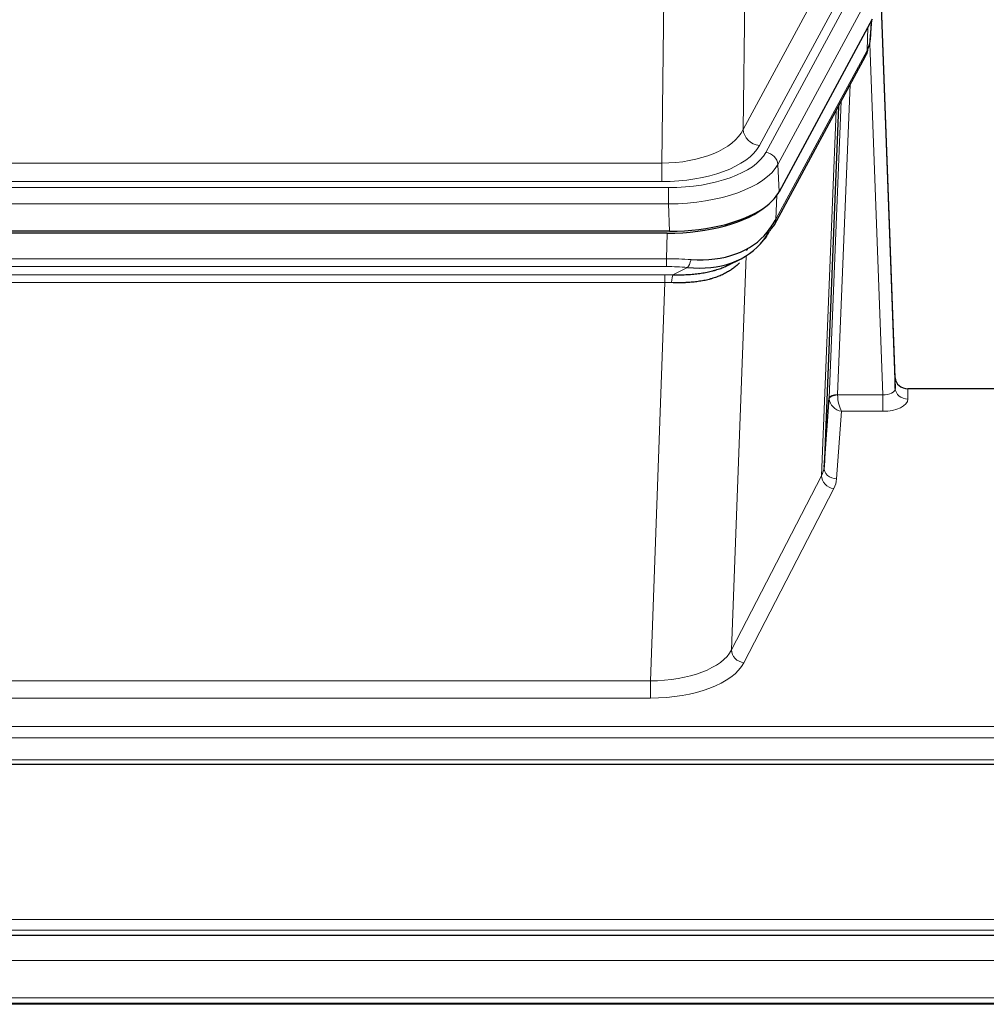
# Model space of a CAD drawing. Header units: inches. Extents: x 0 to 23760, y -13 to 16800.
# Tile 263 of 270: x 20177 to 20408, y 13673 to 13908. Entities that reach past the tile are written whole.
import ezdxf

# ---------------------------------------------------------------- set-up
doc = ezdxf.new("R2010")
doc.units = ezdxf.units.IN
doc.layers.add('1', color=7, linetype='Continuous', true_color=0xffffff)

msp = doc.modelspace()

# ---------------------------------------------------------------- linework, layer by layer
at = {"layer": '1', "color": 110, "linetype": 'Continuous', "lineweight": 13}
for p, q in [((20350.488, 13957.911), (20349.53, 13882.26)), ((20330.087, 13874.225), (20331.056, 13950.721)), ((20349.53, 13882.26), (20370.882, 13921.803)), ((20353.406, 13878.452), (20374.758, 13917.995)), ((20354.931, 13876.777), (20377.105, 13917.843)), ((20380.012, 13914.986), (20357.838, 13873.921)), ((20379.901, 13903.688), (20380.255, 13908.372)), ((20379.116, 13901.109), (20379.334, 13906.667)), ((20382.882, 13818.865), (20379.751, 13902.717)), ((20357.369, 13860.834), (20379.116, 13901.109)), ((20375.099, 13893.004), (20372.076, 13818.952)), ((20370.079, 13818.186), (20372.972, 13889.064)), ((20368.265, 13799.558), (20371.732, 13886.769)), ((20117.444, 13874.225), (20330.087, 13874.225)), ((20330.087, 13869.811), (20330.087, 13874.225)), ((20357.838, 13873.921), (20358.131, 13867.399)), ((20330.087, 13869.811), (20117.444, 13869.811)), ((20115.856, 13868.387), (20331.676, 13868.387)), ((20331.676, 13864.482), (20331.676, 13868.387)), ((20357.545, 13866.469), (20357.369, 13860.834)), ((20331.676, 13864.482), (20115.856, 13864.482)), ((20331.969, 13857.961), (20331.676, 13864.482)), ((20331.187, 13851.388), (20331.378, 13857.479)), ((20350.479, 13853.748), (20350.44, 13853.654)), ((20116.345, 13851.388), (20331.187, 13851.388)), ((20331.187, 13849.523), (20331.187, 13851.388)), ((20350.215, 13852.083), (20346.779, 13757.943)), ((20331.187, 13849.523), (20116.345, 13849.523)), ((20332.757, 13847.549), (20336.211, 13849.294)), ((20116.687, 13847.58), (20330.845, 13847.58)), ((20330.845, 13845.715), (20330.845, 13847.58)), ((20330.845, 13845.715), (20116.687, 13845.715)), ((20327.371, 13750.539), (20330.845, 13845.715)), ((20372.077, 13818.865), (20382.882, 13818.865)), ((20382.882, 13818.865), (20382.882, 13814.95)), ((20388.863, 13820.312), (20388.873, 13817.864)), ((20373.04, 13814.95), (20371.847, 13798.801)), ((20382.882, 13814.95), (20373.04, 13814.95)), ((20346.779, 13757.943), (20368.265, 13799.558)), ((20371.173, 13796.495), (20349.688, 13754.88)), ((20120.161, 13750.539), (20327.371, 13750.539)), ((20327.371, 13750.539), (20327.371, 13746.438)), ((20327.371, 13746.438), (20120.161, 13746.438)), ((19945.766, 13739.677), (20502.766, 13739.677)), ((19945.766, 13736.943), (20502.766, 13736.943)), ((19945.766, 13731.695), (20502.766, 13731.695)), ((15480.266, 13693.566), (20705.266, 13693.566)), ((15480.266, 13691.009), (20705.266, 13691.009)), ((19330.266, 13683.785), (20705.266, 13683.785)), ((19330.266, 13674.879), (20705.266, 13674.879)), ((19330.266, 13673.563), (20705.266, 13673.563)), ((19330.266, 13673.407), (20705.266, 13673.407)), ((19330.266, 13673.295), (20705.266, 13673.295))]:
    msp.add_line(p, q, dxfattribs=at)
at = {"layer": '1', "color": 2, "linetype": 'Continuous', "lineweight": 25}
for p, q in [((20385.864, 13822.934), (20382.107, 13923.572)), ((20382.187, 13919.179), (20385.875, 13820.397)), ((20380.386, 13908.614), (20358.131, 13867.399)), ((20379.895, 13903.575), (20380.258, 13908.377)), ((20380.072, 13908.032), (20379.901, 13903.688)), ((20379.895, 13903.575), (20379.901, 13903.688)), ((20357.01, 13859.504), (20378.757, 13899.779)), ((20372.278, 13887.779), (20368.85, 13801.568)), ((20331.969, 13857.961), (20115.563, 13857.961)), ((20331.378, 13857.479), (20116.154, 13857.479)), ((20346.075, 13849.916), (20348.868, 13851.327)), ((20385.875, 13820.397), (20385.864, 13822.934)), ((20368.85, 13801.568), (20370.079, 13818.186)), ((20418.766, 13820.312), (20388.863, 13820.312)), ((19945.766, 13730.68), (20502.766, 13730.68)), ((20705.266, 13689.706), (19330.266, 13689.706))]:
    msp.add_line(p, q, dxfattribs=at)
for centre, major_axis, ratio, start_param, end_param in [((20353.257, 13913.176), (-26.161, 11.46), 0.4493681, 3.1218709, 3.267222), ((20352.106, 13883.9), (27.174, 22.247), 0.2659529, 6.0029107, 6.0348909), ((20375.403, 13902), (3.584, -1.776), 0.8816114, 6.2824956, 6.6531678), ((20331.911, 13870.445), (-27.023, 0.034), 0.4619935, 2.6128783, 2.8978281), ((20331.352, 13869.954), (-27.01, 0.015), 0.4618579, 1.5720062, 2.656), ((20331.911, 13870.445), (-27.023, 0.034), 0.4619935, 1.5735185, 2.6128783), ((20330.537, 13843.954), (27.355, 20.182), 0.1876908, 5.6857719, 5.9066027), ((20333.233, 13841.092), (23.434, 19.972), 0.1471226, 5.6997031, 5.9205339), ((20353.49, 13861.404), (3.52, -1.9), 0.8606628, 5.9153676, 6.2831892), ((20331.44, 13872.772), (-23.359, 16.381), 0.7286412, 2.2260513, 3.1098882), ((20331.44, 13872.772), (-25.329, 12.681), 0.6929209, 2.1169098, 3.0007467), ((20351.713, 13858.722), (3.195, -2.407), 0.6715965, 6.033487, 6.820423), ((20353.612, 13851.232), (-3.388, 2.127), 0.8041825, 6.1083502, 6.2835535), ((20388.863, 13823.025), (-3, 0.002), 0.9042699, 0.0343167, 1.5714866)]:
    msp.add_ellipse(centre, major_axis=major_axis, ratio=ratio, start_param=start_param, end_param=end_param, dxfattribs=at)
at = {"layer": '1', "color": 110, "linetype": 'Continuous', "lineweight": 13}
for centre, major_axis, ratio, start_param, end_param in [((20375.237, 13901.679), (3.52, -1.9), 0.8606628, 0.0000038, 0.4001271), ((20352.106, 13883.9), (27.538, 20.422), 0.1820485, 5.9117292, 5.9437094), ((20330.167, 13884.832), (20.002, 0.126), 0.5302672, 4.7050812, 6.0263936), ((20353.406, 13882), (-3.52, 1.9), 0.8606628, 0.4873936, 2.00583), ((20330.167, 13881.284), (24.002, 0.049), 0.477994, 4.708097, 6.0294094), ((20331.625, 13879.485), (-24.02, 0.03), 0.4619935, 1.5735185, 2.8978281), ((20354.931, 13874.116), (2.64, -1.425), 0.8606628, 0.4873936, 2.00583), ((20331.625, 13876.824), (27.018, 0.111), 0.4567867, 4.7124116, 6.0367213), ((20353.49, 13861.404), (3.52, -1.9), 0.8606628, 0.0000038, 0.4001271), ((20330.537, 13843.954), (27.015, 0.091), 0.2751837, 1.3250001, 1.545831), ((20336.211, 13853.13), (-0.368, -3.983), 0.2964475, 0.3019504, 1.0888865), ((20330.537, 13840.119), (23.017, 0.318), 0.4083138, 1.3161001, 1.5369309), ((20330.055, 13837.768), (24.025, 0.387), 0.4081205, 1.4515093, 1.5313568), ((20332.757, 13843.714), (0.131, 3.998), 0.1099517, 0.2897867, 1.0584981), ((20330.055, 13833.933), (20.023, 0.877), 0.5868265, 1.4258227, 1.5056703), ((20382.87, 13820.488), (-3.004, 0.138), 0.5390598, 1.5996723, 3.1704686), ((20388.873, 13820.488), (-3, -0.013), 0.8746179, 0.0299147, 1.5670846), ((20373.076, 13818.059), (-2.996, 0.15), 0.8842154, 0.0089587, 0.1047242), ((20372.076, 13818.091), (1.998, -0.082), 0.4302193, 1.5883537, 3.1255299), ((20372.077, 13818.004), (-1.996, -0.13), 0.4297663, 4.6843512, 6.2157251), ((20373.076, 13818.92), (1.001, 0.011), 0.9036677, 3.0949665, 3.190732), ((20373.04, 13817.574), (-0.506, 2.997), 0.2740591, 1.0794715, 2.5891813), ((20373.04, 13817.574), (-2.669, 1.608), 0.8008031, 0.5106166, 2.0203264), ((20382.87, 13817.864), (-6.003, 0.008), 0.4854373, 1.5734916, 3.1442879), ((20371.173, 13799.118), (2.666, -1.376), 0.8484453, 3.5215353, 5.1252561), ((20348.847, 13801.823), (20.016, 0.121), 0.4848834, 6.0350943, 6.2444185), ((20371.847, 13801.425), (2.992, -0.221), 0.8740585, 3.1714428, 4.7769181), ((20348.847, 13799.199), (23.014, 0.002), 0.4845187, 6.038018, 6.2473422), ((20327.364, 13760.213), (20.013, 0.104), 0.483363, 4.7101919, 6.0355739), ((20349.688, 13757.504), (2.666, -1.376), 0.8484453, 3.5215353, 5.1252561), ((20327.364, 13757.589), (-23.012, 0.004), 0.4845836, 1.5711584, 2.8965404)]:
    msp.add_ellipse(centre, major_axis=major_axis, ratio=ratio, start_param=start_param, end_param=end_param, dxfattribs=at)
at = {"layer": '1', "color": 2, "linetype": 'Continuous', "lineweight": 25}
msp.add_open_spline([(20378.757, 13899.779), (20378.877, 13900.002), (20378.987, 13900.224)], degree=2, dxfattribs=at)
for points, knots in [([(20348.65, 13850.444), (20348.444, 13850.224), (20348.223, 13850.009), (20347.739, 13849.573), (20347.474, 13849.354), (20347.051, 13849.035), (20346.907, 13848.93), (20346.683, 13848.776), (20346.608, 13848.725), (20346.456, 13848.624), (20346.379, 13848.574), (20345.99, 13848.328), (20345.667, 13848.14), (20344.997, 13847.785), (20344.304, 13847.448), (20343.562, 13847.151), (20342.797, 13846.874), (20342.402, 13846.745), (20341.944, 13846.612), (20341.893, 13846.597), (20341.79, 13846.568), (20341.739, 13846.554), (20341.584, 13846.511), (20341.273, 13846.429), (20340.958, 13846.352), (20340.323, 13846.208), (20339.893, 13846.123), (20339.019, 13845.975), (20338.575, 13845.912), (20337.673, 13845.806), (20337.215, 13845.763), (20336.518, 13845.714), (20336.284, 13845.7), (20335.93, 13845.683), (20335.812, 13845.678), (20335.574, 13845.669), (20335.455, 13845.665), (20334.858, 13845.648), (20334.379, 13845.644), (20333.413, 13845.653), (20332.927, 13845.666), (20332.439, 13845.686)], [0, 0, 0, 0, 0.0671642, 0.0671642, 0.1389208, 0.1389208, 0.1747991, 0.1747991, 0.1927382, 0.1927382, 0.2106774, 0.2106774, 0.282434, 0.282434, 0.3541906, 0.4259472, 0.4259472, 0.4977038, 0.4977038, 0.5066734, 0.5066734, 0.5156429, 0.5156429, 0.5335821, 0.5694604, 0.5694604, 0.641217, 0.641217, 0.7129736, 0.7129736, 0.7847302, 0.7847302, 0.8206085, 0.8206085, 0.8385476, 0.8385476, 0.8564868, 0.8564868, 0.9282434, 0.9282434, 1, 1, 1, 1]), ([(20332.757, 13847.549), (20333.275, 13847.54), (20333.791, 13847.538), (20334.816, 13847.55), (20335.326, 13847.565), (20335.961, 13847.595), (20336.087, 13847.601), (20336.34, 13847.615), (20336.466, 13847.623), (20336.843, 13847.648), (20337.092, 13847.667), (20337.834, 13847.731), (20338.321, 13847.784), (20339.28, 13847.908), (20339.752, 13847.981), (20340.681, 13848.147), (20341.137, 13848.24), (20341.811, 13848.397), (20342.033, 13848.452), (20342.364, 13848.539), (20342.474, 13848.569), (20342.638, 13848.614), (20342.693, 13848.63), (20342.801, 13848.661), (20343.288, 13848.802), (20343.756, 13848.955), (20344.562, 13849.246), (20345.26, 13849.525), (20345.914, 13849.834), (20346.195, 13849.976)], [0, 0, 0, 0, 0.1020877, 0.1020877, 0.2041754, 0.2041754, 0.2296973, 0.2296973, 0.2552192, 0.2552192, 0.3062631, 0.3062631, 0.4083508, 0.4083508, 0.5104385, 0.5104385, 0.6125262, 0.6125262, 0.66357, 0.66357, 0.6890919, 0.6890919, 0.7018529, 0.7018529, 0.7146139, 0.8167015, 0.8167015, 0.9187892, 1, 1, 1, 1])]:
    msp.add_open_spline(points, degree=3, knots=knots, dxfattribs=at)

doc.saveas('drawing.dxf')
